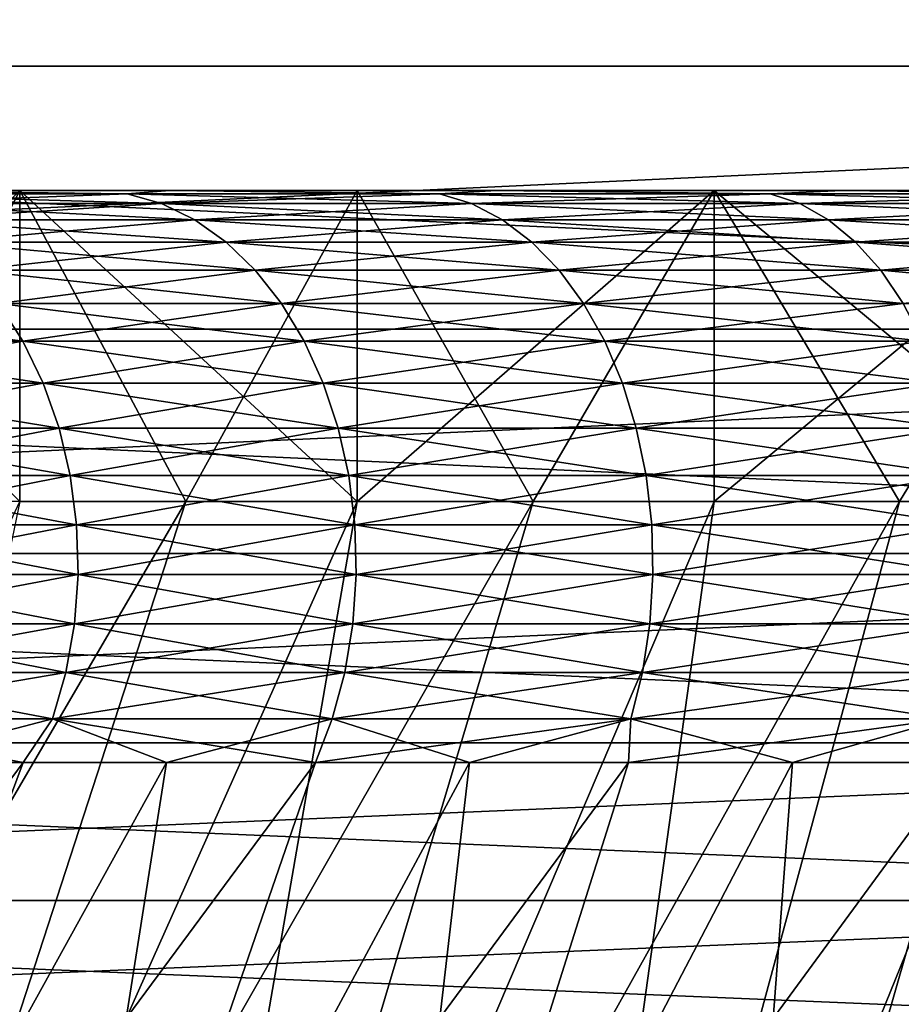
# Model space of a CAD drawing. Header units: metres. Extents: x -105 to 105, y -72 to 59.
# Tile 355 of 414: x 67.39 to 68.81, y 23.94 to 25.52. Entities that reach past the tile are written whole.
import ezdxf

# ---------------------------------------------------------------- set-up
doc = ezdxf.new("R2010")
doc.units = ezdxf.units.M
doc.layers.add('solid_509431_AD150_SW0001', color=7, linetype='CONTINUOUS')

msp = doc.modelspace()

# ---------------------------------------------------------------- linework, layer by layer
at = {"layer": 'solid_509431_AD150_SW0001'}
for points in [[(72.321823, 34.450001, 15.774263), (62.678173, 25.450001, 10.206499), (72.321823, 25.450001, 15.774263)], [(62.678173, 34.450001, 10.206499), (62.678173, 25.450001, 10.206499), (72.321823, 34.450001, 15.774263)], [(62.678173, 34.450001, -10.206499), (72.321823, 25.450001, -15.774263), (62.678173, 25.450001, -10.206499)], [(72.321823, 34.450001, -15.774263), (72.321823, 25.450001, -15.774263), (62.678173, 34.450001, -10.206499)], [(72.321823, 25.450001, 15.774263), (62.678173, 25.450001, 10.206499), (63.232864, 25.027069, 10.526749)], [(62.678173, 25.450001, -10.206499), (72.321823, 25.450001, -15.774263), (71.767136, 25.027069, -15.454014)], [(62.678173, 25.450001, -10.206499), (71.767136, 25.027069, -15.454014), (63.232857, 25.027073, -10.526746)], [(72.321823, 25.450001, 15.774263), (63.232864, 25.027069, 10.526749), (71.767143, 25.027073, 15.454017)], [(66.878922, 25.25, 7.345103), (67.136841, 25.25, 7.108491), (67.629356, 25.25, 7.617978)], [(67.387634, 25.25, 7.871109), (66.878922, 25.25, 7.345103), (67.629356, 25.25, 7.617978)], [(67.629356, 25.25, -7.617978), (66.878922, 25.25, -7.345103), (67.387634, 25.25, -7.871109)], [(67.387558, 24.75, -7.871038), (67.387634, 25.25, -7.871109), (66.878922, 25.25, -7.345103)], [(67.629356, 25.25, -7.617978), (67.136841, 25.25, -7.108491), (66.878922, 25.25, -7.345103)], [(66.879005, 24.75, 7.345198), (66.878922, 25.25, 7.345103), (67.387634, 25.25, 7.871109)], [(66.879005, 24.75, 7.345198), (67.387634, 25.25, 7.871109), (67.128937, 24.75, 7.612417)], [(67.136841, 25.25, 7.108491), (67.089638, 25.244822, 6.937199), (67.560295, 25.244822, 7.439708)], [(67.089638, 25.244822, -6.937199), (67.136841, 25.25, -7.108491), (67.560295, 25.244822, -7.439708)], [(67.128937, 24.75, 7.612417), (67.387634, 25.25, 7.871109), (67.387558, 24.75, 7.871038)], [(67.629356, 25.25, 7.617978), (67.136841, 25.25, 7.108491), (67.560295, 25.244822, 7.439708)], [(67.560295, 25.244822, -7.439708), (67.136841, 25.25, -7.108491), (67.629356, 25.25, -7.617978)], [(67.654816, 24.75, -8.121008), (67.387634, 25.25, -7.871109), (67.387558, 24.75, -7.871038)], [(67.387558, 24.75, 7.871038), (67.387634, 25.25, 7.871109), (67.654816, 24.75, 8.121008)], [(67.387634, 25.25, 7.871109), (67.629356, 25.25, 7.617978), (68.154762, 25.25, 8.093374)], [(67.930382, 25.25, 8.361993), (67.387634, 25.25, 7.871109), (68.154762, 25.25, 8.093374)], [(68.154762, 25.25, -8.093374), (67.387634, 25.25, -7.871109), (67.930382, 25.25, -8.361993)], [(67.930397, 24.75, -8.362011), (67.930382, 25.25, -8.361993), (67.387634, 25.25, -7.871109)], [(68.154762, 25.25, -8.093374), (67.629356, 25.25, -7.617978), (67.387634, 25.25, -7.871109)], [(67.930397, 24.75, -8.362011), (67.387634, 25.25, -7.871109), (67.654816, 24.75, -8.121008)], [(67.654816, 24.75, 8.121008), (67.387634, 25.25, 7.871109), (67.930382, 25.25, 8.361993)], [(67.629356, 25.25, 7.617978), (67.560295, 25.244822, 7.439708), (68.062798, 25.244822, 7.910359)], [(67.560295, 25.244822, -7.439708), (67.629356, 25.25, -7.617978), (68.062798, 25.244822, -7.910359)], [(68.154762, 25.25, 8.093374), (67.629356, 25.25, 7.617978), (68.062798, 25.244822, 7.910359)], [(68.062798, 25.244822, -7.910359), (67.629356, 25.25, -7.617978), (68.154762, 25.25, -8.093374)], [(67.654816, 24.75, 8.121008), (67.930382, 25.25, 8.361993), (67.930397, 24.75, 8.362011)], [(67.930382, 25.25, 8.361993), (68.154762, 25.25, 8.093374), (68.710808, 25.25, 8.532645)], [(68.504684, 25.25, 8.815521), (67.930382, 25.25, 8.361993), (68.710808, 25.25, 8.532645)], [(68.710808, 25.25, -8.532645), (67.930382, 25.25, -8.361993), (68.504684, 25.25, -8.815521)], [(68.213844, 24.75, -8.593639), (68.504684, 25.25, -8.815521), (67.930382, 25.25, -8.361993)], [(68.710808, 25.25, -8.532645), (68.154762, 25.25, -8.093374), (67.930382, 25.25, -8.361993)], [(68.213844, 24.75, -8.593639), (67.930382, 25.25, -8.361993), (67.930397, 24.75, -8.362011)], [(67.930397, 24.75, 8.362011), (67.930382, 25.25, 8.361993), (68.504684, 25.25, 8.815521)], [(67.930397, 24.75, 8.362011), (68.504684, 25.25, 8.815521), (68.213844, 24.75, 8.593639)], [(68.154762, 25.25, 8.093374), (68.062798, 25.244822, 7.910359), (68.595016, 25.244822, 8.347137)], [(68.062798, 25.244822, -7.910359), (68.154762, 25.25, -8.093374), (68.595016, 25.244822, -8.347137)], [(68.710808, 25.25, 8.532645), (68.154762, 25.25, 8.093374), (68.595016, 25.244822, 8.347137)], [(68.595016, 25.244822, -8.347137), (68.154762, 25.25, -8.093374), (68.710808, 25.25, -8.532645)], [(68.504723, 24.75, -8.81555), (68.504684, 25.25, -8.815521), (68.213844, 24.75, -8.593639)], [(68.213844, 24.75, 8.593639), (68.504684, 25.25, 8.815521), (68.504723, 24.75, 8.81555)], [(68.504684, 25.25, 8.815521), (68.710808, 25.25, 8.532645), (69.294914, 25.25, 8.933756)], [(69.107986, 25.25, 9.229664), (68.504684, 25.25, 8.815521), (69.294914, 25.25, 8.933756)], [(69.294914, 25.25, -8.933756), (68.504684, 25.25, -8.815521), (69.107986, 25.25, -9.229664)], [(69.10791, 24.75, -9.229615), (69.107986, 25.25, -9.229664), (68.504684, 25.25, -8.815521)], [(69.294914, 25.25, -8.933756), (68.710808, 25.25, -8.532645), (68.504684, 25.25, -8.815521)], [(68.80278, 24.75, -9.027568), (68.504684, 25.25, -8.815521), (68.504723, 24.75, -8.81555)], [(69.10791, 24.75, -9.229615), (68.504684, 25.25, -8.815521), (68.80278, 24.75, -9.027568)], [(68.504723, 24.75, 8.81555), (68.504684, 25.25, 8.815521), (69.107986, 25.25, 9.229664)], [(68.504723, 24.75, 8.81555), (69.107986, 25.25, 9.229664), (68.80278, 24.75, 9.027568)], [(68.710808, 25.25, 8.532645), (68.595016, 25.244822, 8.347137), (69.154655, 25.244822, 8.748172)], [(68.595016, 25.244822, -8.347137), (68.710808, 25.25, -8.532645), (69.154655, 25.244822, -8.748172)], [(69.294914, 25.25, 8.933756), (68.710808, 25.25, 8.532645), (69.154655, 25.244822, 8.748172)], [(69.154655, 25.244822, -8.748172), (68.710808, 25.25, -8.532645), (69.294914, 25.25, -8.933756)], [(68.80278, 24.75, 9.027568), (69.107986, 25.25, 9.229664), (69.10791, 24.75, 9.229615)], [(67.089638, 25.244822, 6.937199), (67.148636, 25.229061, 6.885464), (67.615776, 25.229061, 7.384226)], [(67.560295, 25.244822, 7.439708), (67.089638, 25.244822, 6.937199), (67.615776, 25.229061, 7.384226)], [(67.089638, 25.244822, -6.937199), (67.560295, 25.244822, -7.439708), (67.148636, 25.229061, -6.885464)], [(67.560295, 25.244822, -7.439708), (67.615776, 25.229061, -7.384226), (67.148636, 25.229061, -6.885464)], [(67.560295, 25.244822, 7.439708), (67.615776, 25.229061, 7.384226), (68.114532, 25.229061, 7.851367)], [(68.062798, 25.244822, 7.910359), (67.560295, 25.244822, 7.439708), (68.114532, 25.229061, 7.851367)], [(67.560295, 25.244822, -7.439708), (68.062798, 25.244822, -7.910359), (67.615776, 25.229061, -7.384226)], [(68.062798, 25.244822, -7.910359), (68.114532, 25.229061, -7.851367), (67.615776, 25.229061, -7.384226)], [(68.062798, 25.244822, 7.910359), (68.114532, 25.229061, 7.851367), (68.642784, 25.229061, 8.284887)], [(68.595016, 25.244822, 8.347137), (68.062798, 25.244822, 7.910359), (68.642784, 25.229061, 8.284887)], [(68.062798, 25.244822, -7.910359), (68.595016, 25.244822, -8.347137), (68.114532, 25.229061, -7.851367)], [(68.595016, 25.244822, -8.347137), (68.642784, 25.229061, -8.284887), (68.114532, 25.229061, -7.851367)], [(68.595016, 25.244822, 8.347137), (68.642784, 25.229061, 8.284887), (69.19825, 25.229061, 8.682931)], [(69.154655, 25.244822, 8.748172), (68.595016, 25.244822, 8.347137), (69.19825, 25.229061, 8.682931)], [(68.595016, 25.244822, -8.347137), (69.154655, 25.244822, -8.748172), (68.642784, 25.229061, -8.284887)], [(69.154655, 25.244822, -8.748172), (69.19825, 25.229061, -8.682931), (68.642784, 25.229061, -8.284887)], [(67.148636, 25.229061, 6.885464), (67.205521, 25.202997, 6.835572), (67.669281, 25.202997, 7.33072)], [(67.615776, 25.229061, 7.384226), (67.148636, 25.229061, 6.885464), (67.669281, 25.202997, 7.33072)], [(67.148636, 25.229061, -6.885464), (67.615776, 25.229061, -7.384226), (67.205521, 25.202997, -6.835572)], [(67.615776, 25.229061, -7.384226), (67.669281, 25.202997, -7.33072), (67.205521, 25.202997, -6.835572)], [(67.615776, 25.229061, 7.384226), (67.669281, 25.202997, 7.33072), (68.164429, 25.202997, 7.794477)], [(68.114532, 25.229061, 7.851367), (67.615776, 25.229061, 7.384226), (68.164429, 25.202997, 7.794477)], [(67.615776, 25.229061, -7.384226), (68.114532, 25.229061, -7.851367), (67.669281, 25.202997, -7.33072)], [(68.114532, 25.229061, -7.851367), (68.164429, 25.202997, -7.794477), (67.669281, 25.202997, -7.33072)], [(68.114532, 25.229061, 7.851367), (68.164429, 25.202997, 7.794477), (68.688843, 25.202997, 8.224855)], [(68.642784, 25.229061, 8.284887), (68.114532, 25.229061, 7.851367), (68.688843, 25.202997, 8.224855)], [(68.114532, 25.229061, -7.851367), (68.642784, 25.229061, -8.284887), (68.164429, 25.202997, -7.794477)], [(68.642784, 25.229061, -8.284887), (68.688843, 25.202997, -8.224855), (68.164429, 25.202997, -7.794477)], [(68.642784, 25.229061, 8.284887), (68.688843, 25.202997, 8.224855), (69.240288, 25.202997, 8.620015)], [(69.19825, 25.229061, 8.682931), (68.642784, 25.229061, 8.284887), (69.240288, 25.202997, 8.620015)], [(68.642784, 25.229061, -8.284887), (69.19825, 25.229061, -8.682931), (68.688843, 25.202997, -8.224855)], [(69.19825, 25.229061, -8.682931), (69.240288, 25.202997, -8.620015), (68.688843, 25.202997, -8.224855)], [(67.205521, 25.202997, 6.835572), (67.2593, 25.167095, 6.788412), (67.719856, 25.167095, 7.280143)], [(67.669281, 25.202997, 7.33072), (67.205521, 25.202997, 6.835572), (67.719856, 25.167095, 7.280143)], [(67.205521, 25.202997, -6.835572), (67.669281, 25.202997, -7.33072), (67.2593, 25.167095, -6.788412)], [(67.669281, 25.202997, -7.33072), (67.719856, 25.167095, -7.280143), (67.2593, 25.167095, -6.788412)], [(67.669281, 25.202997, 7.33072), (67.719856, 25.167095, 7.280143), (68.211586, 25.167095, 7.7407)], [(68.164429, 25.202997, 7.794477), (67.669281, 25.202997, 7.33072), (68.211586, 25.167095, 7.7407)], [(67.669281, 25.202997, -7.33072), (68.164429, 25.202997, -7.794477), (67.719856, 25.167095, -7.280143)], [(68.164429, 25.202997, -7.794477), (68.211586, 25.167095, -7.7407), (67.719856, 25.167095, -7.280143)], [(68.164429, 25.202997, 7.794477), (68.211586, 25.167095, 7.7407), (68.732391, 25.167095, 8.16811)], [(68.688843, 25.202997, 8.224855), (68.164429, 25.202997, 7.794477), (68.732391, 25.167095, 8.16811)], [(68.164429, 25.202997, -7.794477), (68.688843, 25.202997, -8.224855), (68.211586, 25.167095, -7.7407)], [(68.688843, 25.202997, -8.224855), (68.732391, 25.167095, -8.16811), (68.211586, 25.167095, -7.7407)], [(68.688843, 25.202997, 8.224855), (68.732391, 25.167095, 8.16811), (69.280029, 25.167095, 8.560542)], [(69.240288, 25.202997, 8.620015), (68.688843, 25.202997, 8.224855), (69.280029, 25.167095, 8.560542)], [(68.688843, 25.202997, -8.224855), (69.240288, 25.202997, -8.620015), (68.732391, 25.167095, -8.16811)], [(69.240288, 25.202997, -8.620015), (69.280029, 25.167095, -8.560542), (68.732391, 25.167095, -8.16811)], [(67.2593, 25.167095, 6.788412), (67.309006, 25.121994, 6.744821), (67.766609, 25.121994, 7.233395)], [(67.719856, 25.167095, 7.280143), (67.2593, 25.167095, 6.788412), (67.766609, 25.121994, 7.233395)], [(67.2593, 25.167095, -6.788412), (67.719856, 25.167095, -7.280143), (67.309006, 25.121994, -6.744821)], [(67.719856, 25.167095, -7.280143), (67.766609, 25.121994, -7.233395), (67.309006, 25.121994, -6.744821)], [(67.719856, 25.167095, 7.280143), (67.766609, 25.121994, 7.233395), (68.25518, 25.121994, 7.690994)], [(68.211586, 25.167095, 7.7407), (67.719856, 25.167095, 7.280143), (68.25518, 25.121994, 7.690994)], [(67.719856, 25.167095, -7.280143), (68.211586, 25.167095, -7.7407), (67.766609, 25.121994, -7.233395)], [(68.211586, 25.167095, -7.7407), (68.25518, 25.121994, -7.690994), (67.766609, 25.121994, -7.233395)], [(68.211586, 25.167095, 7.7407), (68.25518, 25.121994, 7.690994), (68.772636, 25.121994, 8.11566)], [(68.732391, 25.167095, 8.16811), (68.211586, 25.167095, 7.7407), (68.772636, 25.121994, 8.11566)], [(68.211586, 25.167095, -7.7407), (68.732391, 25.167095, -8.16811), (68.25518, 25.121994, -7.690994)], [(68.732391, 25.167095, -8.16811), (68.772636, 25.121994, -8.11566), (68.25518, 25.121994, -7.690994)], [(68.732391, 25.167095, 8.16811), (68.772636, 25.121994, 8.11566), (69.316757, 25.121994, 8.505572)], [(69.280029, 25.167095, 8.560542), (68.732391, 25.167095, 8.16811), (69.316757, 25.121994, 8.505572)], [(68.732391, 25.167095, -8.16811), (69.280029, 25.167095, -8.560542), (68.772636, 25.121994, -8.11566)], [(69.280029, 25.167095, -8.560542), (69.316757, 25.121994, -8.505572), (68.772636, 25.121994, -8.11566)], [(67.309006, 25.121994, 6.744821), (67.35376, 25.068493, 6.705575), (67.808693, 25.068493, 7.191307)], [(67.766609, 25.121994, 7.233395), (67.309006, 25.121994, 6.744821), (67.808693, 25.068493, 7.191307)], [(67.309006, 25.121994, -6.744821), (67.766609, 25.121994, -7.233395), (67.35376, 25.068493, -6.705575)], [(67.766609, 25.121994, -7.233395), (67.808693, 25.068493, -7.191307), (67.35376, 25.068493, -6.705575)], [(67.766609, 25.121994, 7.233395), (67.808693, 25.068493, 7.191307), (68.294426, 25.068493, 7.646243)], [(68.25518, 25.121994, 7.690994), (67.766609, 25.121994, 7.233395), (68.294426, 25.068493, 7.646243)], [(67.766609, 25.121994, -7.233395), (68.25518, 25.121994, -7.690994), (67.808693, 25.068493, -7.191307)], [(68.25518, 25.121994, -7.690994), (68.294426, 25.068493, -7.646243), (67.808693, 25.068493, -7.191307)], [(68.25518, 25.121994, 7.690994), (68.294426, 25.068493, 7.646243), (68.808868, 25.068493, 8.068438)], [(68.772636, 25.121994, 8.11566), (68.25518, 25.121994, 7.690994), (68.808868, 25.068493, 8.068438)], [(68.25518, 25.121994, -7.690994), (68.772636, 25.121994, -8.11566), (68.294426, 25.068493, -7.646243)], [(68.772636, 25.121994, -8.11566), (68.808868, 25.068493, -8.068438), (68.294426, 25.068493, -7.646243)], [(68.772636, 25.121994, 8.11566), (68.808868, 25.068493, 8.068438), (69.349831, 25.068493, 8.456081)], [(69.316757, 25.121994, 8.505572), (68.772636, 25.121994, 8.11566), (69.349831, 25.068493, 8.456081)], [(68.772636, 25.121994, -8.11566), (69.316757, 25.121994, -8.505572), (68.808868, 25.068493, -8.068438)], [(66.931564, 25.068493, 6.19113), (66.972717, 25.007549, 6.159552), (67.392754, 25.007549, 6.671374)], [(67.35376, 25.068493, 6.705575), (66.931564, 25.068493, 6.19113), (67.392754, 25.007549, 6.671374)], [(67.35376, 25.068493, -6.705575), (67.392754, 25.007549, -6.671374), (66.972717, 25.007549, -6.159552)], [(67.35376, 25.068493, 6.705575), (67.392754, 25.007549, 6.671374), (67.845375, 25.007549, 7.154627)], [(67.808693, 25.068493, 7.191307), (67.35376, 25.068493, 6.705575), (67.845375, 25.007549, 7.154627)], [(67.35376, 25.068493, -6.705575), (67.808693, 25.068493, -7.191307), (67.392754, 25.007549, -6.671374)], [(67.808693, 25.068493, -7.191307), (67.845375, 25.007549, -7.154627), (67.392754, 25.007549, -6.671374)], [(67.808693, 25.068493, 7.191307), (67.845375, 25.007549, 7.154627), (68.328629, 25.007549, 7.607244)], [(68.294426, 25.068493, 7.646243), (67.808693, 25.068493, 7.191307), (68.328629, 25.007549, 7.607244)], [(67.808693, 25.068493, -7.191307), (68.294426, 25.068493, -7.646243), (67.845375, 25.007549, -7.154627)], [(68.294426, 25.068493, -7.646243), (68.328629, 25.007549, -7.607244), (67.845375, 25.007549, -7.154627)], [(68.294426, 25.068493, 7.646243), (68.328629, 25.007549, 7.607244), (68.840446, 25.007549, 8.027285)], [(68.808868, 25.068493, 8.068438), (68.294426, 25.068493, 7.646243), (68.840446, 25.007549, 8.027285)], [(68.294426, 25.068493, -7.646243), (68.808868, 25.068493, -8.068438), (68.328629, 25.007549, -7.607244)], [(68.808868, 25.068493, -8.068438), (68.840446, 25.007549, -8.027285), (68.328629, 25.007549, -7.607244)], [(63.232857, 25.027073, -10.526746), (71.767136, 25.027069, -15.454014), (71.236435, 24.666332, -15.147614)], [(63.232857, 25.027073, -10.526746), (71.236435, 24.666332, -15.147614), (63.763557, 24.666334, -10.833145)], [(71.767143, 25.027073, 15.454017), (63.232864, 25.027069, 10.526749), (63.763565, 24.666332, 10.833148)], [(71.767143, 25.027073, 15.454017), (63.763565, 24.666332, 10.833148), (71.236443, 24.666334, 15.147616)], [(66.972717, 25.007549, 6.159552), (67.007065, 24.940241, 6.133193), (67.425308, 24.940241, 6.642825)], [(67.392754, 25.007549, 6.671374), (66.972717, 25.007549, 6.159552), (67.425308, 24.940241, 6.642825)], [(66.972717, 25.007549, -6.159552), (67.392754, 25.007549, -6.671374), (67.007065, 24.940241, -6.133193)], [(67.392754, 25.007549, -6.671374), (67.425308, 24.940241, -6.642825), (67.007065, 24.940241, -6.133193)], [(67.392754, 25.007549, 6.671374), (67.425308, 24.940241, 6.642825), (67.875992, 24.940241, 7.12401)], [(67.845375, 25.007549, 7.154627), (67.392754, 25.007549, 6.671374), (67.875992, 24.940241, 7.12401)], [(67.392754, 25.007549, -6.671374), (67.845375, 25.007549, -7.154627), (67.425308, 24.940241, -6.642825)], [(67.845375, 25.007549, -7.154627), (67.875992, 24.940241, -7.12401), (67.425308, 24.940241, -6.642825)], [(67.845375, 25.007549, 7.154627), (67.875992, 24.940241, 7.12401), (68.357178, 24.940241, 7.574689)], [(68.328629, 25.007549, 7.607244), (67.845375, 25.007549, 7.154627), (68.357178, 24.940241, 7.574689)], [(67.845375, 25.007549, -7.154627), (68.328629, 25.007549, -7.607244), (67.875992, 24.940241, -7.12401)], [(68.328629, 25.007549, -7.607244), (68.357178, 24.940241, -7.574689), (67.875992, 24.940241, -7.12401)], [(68.328629, 25.007549, 7.607244), (68.357178, 24.940241, 7.574689), (68.866806, 24.940241, 7.992933)], [(68.840446, 25.007549, 8.027285), (68.328629, 25.007549, 7.607244), (68.866806, 24.940241, 7.992933)], [(68.328629, 25.007549, -7.607244), (68.840446, 25.007549, -8.027285), (68.357178, 24.940241, -7.574689)], [(68.840446, 25.007549, -8.027285), (68.866806, 24.940241, -7.992933), (68.357178, 24.940241, -7.574689)], [(67.007065, 24.940241, 6.133193), (67.034004, 24.867771, 6.112522), (67.450844, 24.867771, 6.620436)], [(67.425308, 24.940241, 6.642825), (67.007065, 24.940241, 6.133193), (67.450844, 24.867771, 6.620436)], [(67.007065, 24.940241, -6.133193), (67.425308, 24.940241, -6.642825), (67.034004, 24.867771, -6.112522)], [(67.425308, 24.940241, -6.642825), (67.450844, 24.867771, -6.620436), (67.034004, 24.867771, -6.112522)], [(67.425308, 24.940241, 6.642825), (67.450844, 24.867771, 6.620436), (67.900002, 24.867771, 7.099999)], [(67.875992, 24.940241, 7.12401), (67.425308, 24.940241, 6.642825), (67.900002, 24.867771, 7.099999)], [(67.425308, 24.940241, -6.642825), (67.875992, 24.940241, -7.12401), (67.450844, 24.867771, -6.620436)], [(67.875992, 24.940241, -7.12401), (67.900002, 24.867771, -7.099999), (67.450844, 24.867771, -6.620436)], [(67.875992, 24.940241, 7.12401), (67.900002, 24.867771, 7.099999), (68.379562, 24.867771, 7.54916)], [(68.357178, 24.940241, 7.574689), (67.875992, 24.940241, 7.12401), (68.379562, 24.867771, 7.54916)], [(67.875992, 24.940241, -7.12401), (68.357178, 24.940241, -7.574689), (67.900002, 24.867771, -7.099999)], [(68.357178, 24.940241, -7.574689), (68.379562, 24.867771, -7.54916), (67.900002, 24.867771, -7.099999)], [(68.357178, 24.940241, 7.574689), (68.379562, 24.867771, 7.54916), (68.887482, 24.867771, 7.965994)], [(68.866806, 24.940241, 7.992933), (68.357178, 24.940241, 7.574689), (68.887482, 24.867771, 7.965994)], [(68.357178, 24.940241, -7.574689), (68.866806, 24.940241, -7.992933), (68.379562, 24.867771, -7.54916)], [(68.866806, 24.940241, -7.992933), (68.887482, 24.867771, -7.965994), (68.379562, 24.867771, -7.54916)], [(67.034004, 24.867771, 6.112522), (67.053055, 24.791426, 6.097906), (67.468895, 24.791426, 6.604605)], [(67.450844, 24.867771, 6.620436), (67.034004, 24.867771, 6.112522), (67.468895, 24.791426, 6.604605)], [(67.034004, 24.867771, -6.112522), (67.450844, 24.867771, -6.620436), (67.053055, 24.791426, -6.097906)], [(67.450844, 24.867771, -6.620436), (67.468895, 24.791426, -6.604605), (67.053055, 24.791426, -6.097906)], [(67.450844, 24.867771, 6.620436), (67.468895, 24.791426, 6.604605), (67.916977, 24.791426, 7.083022)], [(67.900002, 24.867771, 7.099999), (67.450844, 24.867771, 6.620436), (67.916977, 24.791426, 7.083022)], [(67.450844, 24.867771, -6.620436), (67.900002, 24.867771, -7.099999), (67.468895, 24.791426, -6.604605)], [(67.900002, 24.867771, -7.099999), (67.916977, 24.791426, -7.083022), (67.468895, 24.791426, -6.604605)], [(67.900002, 24.867771, 7.099999), (67.916977, 24.791426, 7.083022), (68.395393, 24.791426, 7.531109)], [(68.379562, 24.867771, 7.54916), (67.900002, 24.867771, 7.099999), (68.395393, 24.791426, 7.531109)], [(67.900002, 24.867771, -7.099999), (68.379562, 24.867771, -7.54916), (67.916977, 24.791426, -7.083022)], [(68.379562, 24.867771, -7.54916), (68.395393, 24.791426, -7.531109), (67.916977, 24.791426, -7.083022)], [(68.379562, 24.867771, 7.54916), (68.395393, 24.791426, 7.531109), (68.902092, 24.791426, 7.946946)], [(68.887482, 24.867771, 7.965994), (68.379562, 24.867771, 7.54916), (68.902092, 24.791426, 7.946946)], [(68.379562, 24.867771, -7.54916), (68.887482, 24.867771, -7.965994), (68.395393, 24.791426, -7.531109)], [(68.887482, 24.867771, -7.965994), (68.902092, 24.791426, -7.946946), (68.395393, 24.791426, -7.531109)], [(67.053055, 24.791426, 6.097906), (67.063873, 24.712564, 6.089605), (67.479141, 24.712564, 6.595615)], [(67.468895, 24.791426, 6.604605), (67.053055, 24.791426, 6.097906), (67.479141, 24.712564, 6.595615)], [(67.053055, 24.791426, -6.097906), (67.468895, 24.791426, -6.604605), (67.063873, 24.712564, -6.089605)], [(67.468895, 24.791426, -6.604605), (67.479141, 24.712564, -6.595615), (67.063873, 24.712564, -6.089605)], [(67.468895, 24.791426, 6.604605), (67.479141, 24.712564, 6.595615), (67.92662, 24.712564, 7.07338)], [(67.916977, 24.791426, 7.083022), (67.468895, 24.791426, 6.604605), (67.92662, 24.712564, 7.07338)], [(67.468895, 24.791426, -6.604605), (67.916977, 24.791426, -7.083022), (67.479141, 24.712564, -6.595615)], [(67.916977, 24.791426, -7.083022), (67.92662, 24.712564, -7.07338), (67.479141, 24.712564, -6.595615)], [(67.916977, 24.791426, 7.083022), (67.92662, 24.712564, 7.07338), (68.404388, 24.712564, 7.520857)], [(68.395393, 24.791426, 7.531109), (67.916977, 24.791426, 7.083022), (68.404388, 24.712564, 7.520857)], [(67.916977, 24.791426, -7.083022), (68.395393, 24.791426, -7.531109), (67.92662, 24.712564, -7.07338)], [(68.395393, 24.791426, -7.531109), (68.404388, 24.712564, -7.520857), (67.92662, 24.712564, -7.07338)], [(68.395393, 24.791426, 7.531109), (68.404388, 24.712564, 7.520857), (68.910393, 24.712564, 7.936128)], [(68.902092, 24.791426, 7.946946), (68.395393, 24.791426, 7.531109), (68.910393, 24.712564, 7.936128)], [(68.395393, 24.791426, -7.531109), (68.902092, 24.791426, -7.946946), (68.404388, 24.712564, -7.520857)], [(68.902092, 24.791426, -7.946946), (68.910393, 24.712564, -7.936128), (68.404388, 24.712564, -7.520857)], [(66.332123, 22.484085, 8.667874), (67.387558, 24.75, 7.871038), (67.654816, 24.75, 8.121008)], [(66.917587, 22.484085, 9.216219), (66.332123, 22.484085, 8.667874), (67.654816, 24.75, 8.121008)], [(66.917587, 22.484085, 9.216219), (67.930397, 24.75, 8.362011), (68.213844, 24.75, 8.593639)], [(67.537674, 22.484085, 9.725108), (66.917587, 22.484085, 9.216219), (68.213844, 24.75, 8.593639)], [(66.917587, 22.484085, 9.216219), (67.654816, 24.75, 8.121008), (67.930397, 24.75, 8.362011)], [(66.917587, 22.484085, -9.216219), (67.654816, 24.75, -8.121008), (67.387558, 24.75, -7.871038)], [(66.917587, 22.484085, -9.216219), (67.930397, 24.75, -8.362011), (67.654816, 24.75, -8.121008)], [(66.917587, 22.484085, -9.216219), (67.537674, 22.484085, -9.725108), (67.930397, 24.75, -8.362011)], [(67.537674, 22.484085, 9.725108), (68.504723, 24.75, 8.81555), (68.80278, 24.75, 9.027568)], [(68.189682, 22.484085, 10.192335), (67.537674, 22.484085, 9.725108), (68.80278, 24.75, 9.027568)], [(67.537674, 22.484085, 9.725108), (68.213844, 24.75, 8.593639), (68.504723, 24.75, 8.81555)], [(67.537674, 22.484085, -9.725108), (68.213844, 24.75, -8.593639), (67.930397, 24.75, -8.362011)], [(67.537674, 22.484085, -9.725108), (68.504723, 24.75, -8.81555), (68.213844, 24.75, -8.593639)], [(67.537674, 22.484085, -9.725108), (68.189682, 22.484085, -10.192335), (68.504723, 24.75, -8.81555)], [(68.189682, 22.484085, 10.192335), (69.10791, 24.75, 9.229615), (69.419762, 24.75, 9.421435)], [(68.870895, 22.484085, 10.61594), (68.189682, 22.484085, 10.192335), (69.419762, 24.75, 9.421435)], [(68.189682, 22.484085, 10.192335), (68.80278, 24.75, 9.027568), (69.10791, 24.75, 9.229615)], [(68.189682, 22.484085, -10.192335), (68.80278, 24.75, -9.027568), (68.504723, 24.75, -8.81555)], [(68.189682, 22.484085, -10.192335), (69.10791, 24.75, -9.229615), (68.80278, 24.75, -9.027568)], [(68.189682, 22.484085, -10.192335), (68.870895, 22.484085, -10.61594), (69.10791, 24.75, -9.229615)], [(67.063873, 24.712564, 6.089605), (67.066269, 24.632591, 6.087768), (67.481415, 24.632591, 6.593625)], [(67.479141, 24.712564, 6.595615), (67.063873, 24.712564, 6.089605), (67.481415, 24.632591, 6.593625)], [(67.063873, 24.712564, -6.089605), (67.479141, 24.712564, -6.595615), (67.066269, 24.632591, -6.087768)], [(67.479141, 24.712564, -6.595615), (67.481415, 24.632591, -6.593625), (67.066269, 24.632591, -6.087768)], [(67.479141, 24.712564, 6.595615), (67.481415, 24.632591, 6.593625), (67.928757, 24.632591, 7.071247)], [(67.92662, 24.712564, 7.07338), (67.479141, 24.712564, 6.595615), (67.928757, 24.632591, 7.071247)], [(67.479141, 24.712564, -6.595615), (67.92662, 24.712564, -7.07338), (67.481415, 24.632591, -6.593625)], [(67.92662, 24.712564, -7.07338), (67.928757, 24.632591, -7.071247), (67.481415, 24.632591, -6.593625)], [(67.92662, 24.712564, 7.07338), (67.928757, 24.632591, 7.071247), (68.406372, 24.632591, 7.518588)], [(68.404388, 24.712564, 7.520857), (67.92662, 24.712564, 7.07338), (68.406372, 24.632591, 7.518588)], [(67.92662, 24.712564, -7.07338), (68.404388, 24.712564, -7.520857), (67.928757, 24.632591, -7.071247)], [(68.404388, 24.712564, -7.520857), (68.406372, 24.632591, -7.518588), (67.928757, 24.632591, -7.071247)], [(68.404388, 24.712564, 7.520857), (68.406372, 24.632591, 7.518588), (68.912231, 24.632591, 7.933734)], [(68.910393, 24.712564, 7.936128), (68.404388, 24.712564, 7.520857), (68.912231, 24.632591, 7.933734)], [(68.404388, 24.712564, -7.520857), (68.910393, 24.712564, -7.936128), (68.406372, 24.632591, -7.518588)], [(68.910393, 24.712564, -7.936128), (68.912231, 24.632591, -7.933734), (68.406372, 24.632591, -7.518588)], [(63.763557, 24.666334, -10.833145), (71.236435, 24.666332, -15.147614), (70.726868, 24.361702, -14.853414)], [(63.763557, 24.666334, -10.833145), (70.726868, 24.361702, -14.853414), (64.273132, 24.361704, -11.127347)], [(71.236443, 24.666334, 15.147616), (63.763565, 24.666332, 10.833148), (64.273132, 24.361702, 11.127349)], [(71.236443, 24.666334, 15.147616), (64.273132, 24.361702, 11.127349), (70.726868, 24.361704, 14.853415)], [(67.066269, 24.632591, 6.087768), (67.060196, 24.552925, 6.092426), (67.475662, 24.552925, 6.59867)], [(67.481415, 24.632591, -6.593625), (67.475662, 24.552925, -6.59867), (67.060196, 24.552925, -6.092426)], [(67.066269, 24.632591, -6.087768), (67.481415, 24.632591, -6.593625), (67.060196, 24.552925, -6.092426)], [(67.481415, 24.632591, 6.593625), (67.066269, 24.632591, 6.087768), (67.475662, 24.552925, 6.59867)], [(67.481415, 24.632591, 6.593625), (67.475662, 24.552925, 6.59867), (67.92334, 24.552925, 7.076657)], [(67.928757, 24.632591, -7.071247), (67.92334, 24.552925, -7.076657), (67.475662, 24.552925, -6.59867)], [(67.481415, 24.632591, -6.593625), (67.928757, 24.632591, -7.071247), (67.475662, 24.552925, -6.59867)], [(67.928757, 24.632591, 7.071247), (67.481415, 24.632591, 6.593625), (67.92334, 24.552925, 7.076657)], [(67.928757, 24.632591, 7.071247), (67.92334, 24.552925, 7.076657), (68.401329, 24.552925, 7.524341)], [(68.406372, 24.632591, -7.518588), (68.401329, 24.552925, -7.524341), (67.92334, 24.552925, -7.076657)], [(67.928757, 24.632591, -7.071247), (68.406372, 24.632591, -7.518588), (67.92334, 24.552925, -7.076657)], [(68.406372, 24.632591, 7.518588), (67.928757, 24.632591, 7.071247), (68.401329, 24.552925, 7.524341)], [(68.406372, 24.632591, 7.518588), (68.401329, 24.552925, 7.524341), (68.90757, 24.552925, 7.939805)], [(68.912231, 24.632591, -7.933734), (68.90757, 24.552925, -7.939805), (68.401329, 24.552925, -7.524341)], [(68.406372, 24.632591, -7.518588), (68.912231, 24.632591, -7.933734), (68.401329, 24.552925, -7.524341)], [(68.912231, 24.632591, 7.933734), (68.406372, 24.632591, 7.518588), (68.90757, 24.552925, 7.939805)], [(67.060196, 24.552925, 6.092426), (67.045769, 24.474989, 6.103498), (67.461983, 24.474989, 6.610662)], [(67.475662, 24.552925, -6.59867), (67.461983, 24.474989, -6.610662), (67.045769, 24.474989, -6.103498)], [(67.060196, 24.552925, -6.092426), (67.475662, 24.552925, -6.59867), (67.045769, 24.474989, -6.103498)], [(67.475662, 24.552925, 6.59867), (67.060196, 24.552925, 6.092426), (67.461983, 24.474989, 6.610662)], [(67.475662, 24.552925, 6.59867), (67.461983, 24.474989, 6.610662), (67.910484, 24.474989, 7.089518)], [(67.92334, 24.552925, -7.076657), (67.910484, 24.474989, -7.089518), (67.461983, 24.474989, -6.610662)], [(67.475662, 24.552925, -6.59867), (67.92334, 24.552925, -7.076657), (67.461983, 24.474989, -6.610662)], [(67.92334, 24.552925, 7.076657), (67.475662, 24.552925, 6.59867), (67.910484, 24.474989, 7.089518)], [(67.92334, 24.552925, 7.076657), (67.910484, 24.474989, 7.089518), (68.389336, 24.474989, 7.538015)], [(68.401329, 24.552925, -7.524341), (68.389336, 24.474989, -7.538015), (67.910484, 24.474989, -7.089518)], [(67.92334, 24.552925, -7.076657), (68.401329, 24.552925, -7.524341), (67.910484, 24.474989, -7.089518)], [(68.401329, 24.552925, 7.524341), (67.92334, 24.552925, 7.076657), (68.389336, 24.474989, 7.538015)], [(68.401329, 24.552925, 7.524341), (68.389336, 24.474989, 7.538015), (68.8965, 24.474989, 7.954233)], [(68.90757, 24.552925, -7.939805), (68.8965, 24.474989, -7.954233), (68.389336, 24.474989, -7.538015)], [(68.401329, 24.552925, -7.524341), (68.90757, 24.552925, -7.939805), (68.389336, 24.474989, -7.538015)], [(68.90757, 24.552925, 7.939805), (68.401329, 24.552925, 7.524341), (68.8965, 24.474989, 7.954233)], [(67.045769, 24.474989, 6.103498), (67.023239, 24.400164, 6.120785), (67.440636, 24.400164, 6.629385)], [(67.461983, 24.474989, -6.610662), (67.440636, 24.400164, -6.629385), (67.023239, 24.400164, -6.120785)], [(67.045769, 24.474989, -6.103498), (67.461983, 24.474989, -6.610662), (67.023239, 24.400164, -6.120785)], [(67.461983, 24.474989, 6.610662), (67.045769, 24.474989, 6.103498), (67.440636, 24.400164, 6.629385)], [(67.461983, 24.474989, 6.610662), (67.440636, 24.400164, 6.629385), (67.890404, 24.400164, 7.109598)], [(67.910484, 24.474989, -7.089518), (67.890404, 24.400164, -7.109598), (67.440636, 24.400164, -6.629385)], [(67.461983, 24.474989, -6.610662), (67.910484, 24.474989, -7.089518), (67.440636, 24.400164, -6.629385)], [(67.910484, 24.474989, 7.089518), (67.461983, 24.474989, 6.610662), (67.890404, 24.400164, 7.109598)], [(67.910484, 24.474989, 7.089518), (67.890404, 24.400164, 7.109598), (68.370613, 24.400164, 7.559365)], [(68.389336, 24.474989, -7.538015), (68.370613, 24.400164, -7.559365), (67.890404, 24.400164, -7.109598)], [(67.910484, 24.474989, -7.089518), (68.389336, 24.474989, -7.538015), (67.890404, 24.400164, -7.109598)], [(68.389336, 24.474989, 7.538015), (67.910484, 24.474989, 7.089518), (68.370613, 24.400164, 7.559365)], [(68.389336, 24.474989, 7.538015), (68.370613, 24.400164, 7.559365), (68.879211, 24.400164, 7.976763)], [(68.8965, 24.474989, -7.954233), (68.879211, 24.400164, -7.976763), (68.370613, 24.400164, -7.559365)], [(68.389336, 24.474989, -7.538015), (68.8965, 24.474989, -7.954233), (68.370613, 24.400164, -7.559365)], [(68.8965, 24.474989, 7.954233), (68.389336, 24.474989, 7.538015), (68.879211, 24.400164, 7.976763)], [(67.023239, 24.400164, 6.120785), (67.171097, 24.329853, 6.369287), (67.393112, 24.329853, 6.632861)], [(67.440636, 24.400164, 6.629385), (67.023239, 24.400164, 6.120785), (67.393112, 24.329853, 6.632861)], [(67.023239, 24.400164, -6.120785), (67.440636, 24.400164, -6.629385), (67.171097, 24.329853, -6.369287)], [(67.440636, 24.400164, -6.629385), (67.393112, 24.329853, -6.632861), (67.171097, 24.329853, -6.369287)], [(67.440636, 24.400164, 6.629385), (67.393112, 24.329853, 6.632861), (67.624001, 24.329853, 6.888701)], [(67.440636, 24.400164, -6.629385), (67.624001, 24.329853, -6.888701), (67.393112, 24.329853, -6.632861)], [(67.440636, 24.400164, 6.629385), (67.624001, 24.329853, 6.888701), (67.863487, 24.329853, 7.13651)], [(67.890404, 24.400164, 7.109598), (67.440636, 24.400164, 6.629385), (67.863487, 24.329853, 7.13651)], [(67.440636, 24.400164, -6.629385), (67.890404, 24.400164, -7.109598), (67.624001, 24.329853, -6.888701)], [(67.890404, 24.400164, -7.109598), (67.863487, 24.329853, -7.13651), (67.624001, 24.329853, -6.888701)], [(67.890404, 24.400164, 7.109598), (67.863487, 24.329853, 7.13651), (68.111298, 24.329853, 7.375998)], [(68.370613, 24.400164, -7.559365), (68.111298, 24.329853, -7.375998), (67.863487, 24.329853, -7.13651)], [(67.890404, 24.400164, -7.109598), (68.370613, 24.400164, -7.559365), (67.863487, 24.329853, -7.13651)], [(68.370613, 24.400164, 7.559365), (67.890404, 24.400164, 7.109598), (68.111298, 24.329853, 7.375998)], [(68.370613, 24.400164, 7.559365), (68.111298, 24.329853, 7.375998), (68.367142, 24.329853, 7.606886)], [(68.370613, 24.400164, -7.559365), (68.367142, 24.329853, -7.606886), (68.111298, 24.329853, -7.375998)], [(68.370613, 24.400164, 7.559365), (68.367142, 24.329853, 7.606886), (68.630714, 24.329853, 7.828905)], [(68.879211, 24.400164, -7.976763), (68.630714, 24.329853, -7.828905), (68.367142, 24.329853, -7.606886)], [(68.370613, 24.400164, -7.559365), (68.879211, 24.400164, -7.976763), (68.367142, 24.329853, -7.606886)], [(68.879211, 24.400164, 7.976763), (68.370613, 24.400164, 7.559365), (68.630714, 24.329853, 7.828905)], [(68.879211, 24.400164, 7.976763), (68.630714, 24.329853, 7.828905), (68.901711, 24.329853, 8.041795)], [(68.879211, 24.400164, -7.976763), (68.901711, 24.329853, -8.041795), (68.630714, 24.329853, -7.828905)], [(70.726868, 24.361704, 14.853415), (64.273132, 24.361702, 11.127349), (64.764755, 24.107826, 11.411188)], [(64.273132, 24.361704, -11.127347), (70.726868, 24.361702, -14.853414), (70.235245, 24.107826, -14.569573)], [(64.273132, 24.361704, -11.127347), (70.235245, 24.107826, -14.569573), (64.764755, 24.107826, -11.411188)], [(70.726868, 24.361704, 14.853415), (64.764755, 24.107826, 11.411188), (70.235245, 24.107826, 14.569573)], [(67.393112, 24.329853, -6.632861), (66.916031, 23.049999, -7.311598), (66.445663, 23.049999, -6.755247)], [(67.171097, 24.329853, -6.369287), (67.393112, 24.329853, -6.632861), (66.445663, 23.049999, -6.755247)], [(67.624001, 24.329853, 6.888701), (66.916031, 23.049999, 7.311598), (67.422348, 23.049999, 7.835127)], [(67.393112, 24.329853, 6.632861), (67.171097, 24.329853, 6.369287), (66.916031, 23.049999, 7.311598)], [(67.624001, 24.329853, 6.888701), (67.393112, 24.329853, 6.632861), (66.916031, 23.049999, 7.311598)], [(67.863487, 24.329853, -7.13651), (67.422348, 23.049999, -7.835127), (66.916031, 23.049999, -7.311598)], [(67.624001, 24.329853, -6.888701), (67.863487, 24.329853, -7.13651), (66.916031, 23.049999, -7.311598)], [(67.393112, 24.329853, -6.632861), (67.624001, 24.329853, -6.888701), (66.916031, 23.049999, -7.311598)], [(68.111298, 24.329853, 7.375998), (67.422348, 23.049999, 7.835127), (67.9627, 23.049999, 8.323845)], [(67.863487, 24.329853, 7.13651), (67.624001, 24.329853, 6.888701), (67.422348, 23.049999, 7.835127)], [(68.111298, 24.329853, 7.375998), (67.863487, 24.329853, 7.13651), (67.422348, 23.049999, 7.835127)], [(68.367142, 24.329853, -7.606886), (67.9627, 23.049999, -8.323845), (67.422348, 23.049999, -7.835127)], [(68.111298, 24.329853, -7.375998), (68.367142, 24.329853, -7.606886), (67.422348, 23.049999, -7.835127)], [(67.863487, 24.329853, -7.13651), (68.111298, 24.329853, -7.375998), (67.422348, 23.049999, -7.835127)], [(68.630714, 24.329853, 7.828905), (67.9627, 23.049999, 8.323845), (68.534264, 23.049999, 8.775209)], [(68.367142, 24.329853, 7.606886), (68.111298, 24.329853, 7.375998), (67.9627, 23.049999, 8.323845)], [(68.630714, 24.329853, 7.828905), (68.367142, 24.329853, 7.606886), (67.9627, 23.049999, 8.323845)], [(68.901711, 24.329853, -8.041795), (68.534264, 23.049999, -8.775209), (67.9627, 23.049999, -8.323845)], [(68.630714, 24.329853, -7.828905), (68.901711, 24.329853, -8.041795), (67.9627, 23.049999, -8.323845)], [(68.367142, 24.329853, -7.606886), (68.630714, 24.329853, -7.828905), (67.9627, 23.049999, -8.323845)], [(69.179825, 24.329853, 8.245309), (68.534264, 23.049999, 8.775209), (69.134949, 23.049999, 9.187553)], [(68.901711, 24.329853, 8.041795), (68.630714, 24.329853, 7.828905), (68.534264, 23.049999, 8.775209)], [(69.179825, 24.329853, 8.245309), (68.901711, 24.329853, 8.041795), (68.534264, 23.049999, 8.775209)], [(69.464722, 24.329853, -8.43921), (69.134949, 23.049999, -9.187553), (68.534264, 23.049999, -8.775209)], [(69.179825, 24.329853, -8.245309), (69.464722, 24.329853, -8.43921), (68.534264, 23.049999, -8.775209)], [(68.901711, 24.329853, -8.041795), (69.179825, 24.329853, -8.245309), (68.534264, 23.049999, -8.775209)], [(70.235245, 24.107826, 14.569573), (64.764755, 24.107826, 11.411188), (65.241646, 23.899961, 11.686521)], [(64.764755, 24.107826, -11.411188), (70.235245, 24.107826, -14.569573), (69.758354, 23.899961, -14.294241)], [(64.764755, 24.107826, -11.411188), (69.758354, 23.899961, -14.294241), (65.241646, 23.899961, -11.68652)], [(70.235245, 24.107826, 14.569573), (65.241646, 23.899961, 11.686521), (69.758354, 23.899961, 14.294242)]]:
    msp.add_3dface(points, dxfattribs=at)

doc.saveas('drawing.dxf')
